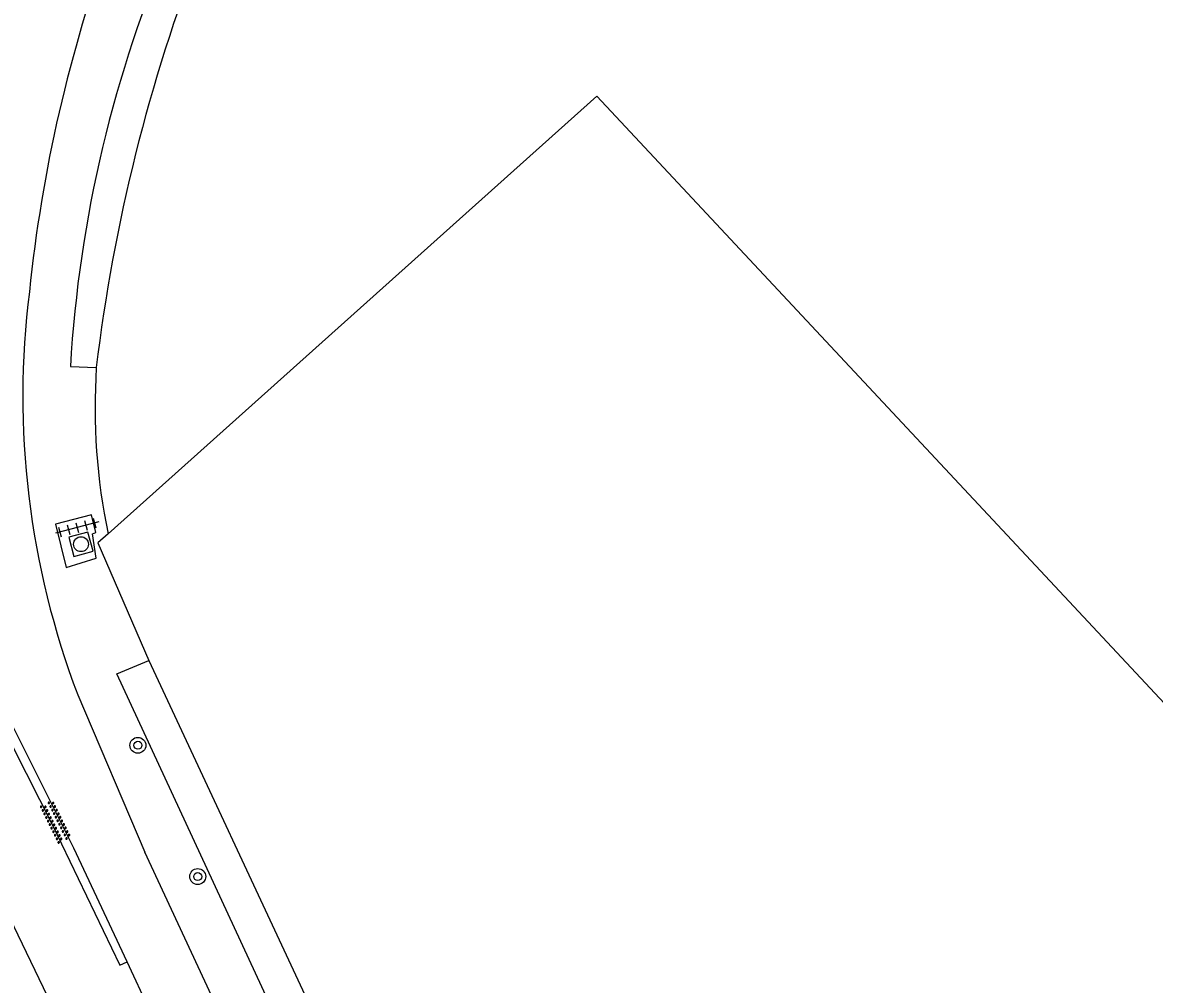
# Model space of a CAD drawing. Extents: x 124000 to 129000, y 395500 to 397503.
# Drawn here: x 126654.4 to 126711.4, y 397274.6 to 397323 of the extents above; entities that cross this region are included whole.
import ezdxf

# ---------------------------------------------------------------- set-up
doc = ezdxf.new("R2010")
doc.units = 0
for name, color, linetype in [('gg-afsc-draadraster', 7, 'Continuous'), ('gg-afsc-lijn draadraster', 7, 'Continuous'), ('gg-knt-verharding', 7, 'Continuous'), ('gg-kntw-bovenkant insteek waterloop', 7, 'Continuous'), ('gt-grn-groengrens', 7, 'Continuous'), ('gt-symb-boom', 7, 'Continuous'), ('gt-symb-overige verharding', 7, 'Continuous'), ('gt-symb-rioolschacht', 7, 'Continuous'), ('gt-symb-tegel verharding', 7, 'Continuous')]:
    doc.layers.add(name, color=color, linetype=linetype)

# ---------------------------------------------------------------- blocks, each defined once
blk = doc.blocks.new('gt0-BOOM')
at = {"layer": 'gt-symb-boom'}
for radius in [0.4, 0.2]:
    blk.add_circle((0, 0), radius, dxfattribs=at)
blk = doc.blocks.new('gt0-RS')
at = {"layer": 'gt-symb-rioolschacht'}
blk.add_lwpolyline([(-0.5, -0.5), (0.5, -0.5), (0.5, 0.5), (-0.5, 0.5)], close=True, dxfattribs=at)
blk.add_circle((0, 0), 0.375, dxfattribs=at)
blk = doc.blocks.new('gt0-TEG1')
at = {"layer": 'gt-symb-tegel verharding'}
for p, q in [((-1.125, 0), (1.125, 0)), ((-0.9, -0.25), (-0.9, 0.25)), ((-0.45, -0.25), (-0.45, 0.25)), ((0, -0.25), (0, 0.25)), ((0.45, -0.25), (0.45, 0.25)), ((0.9, -0.25), (0.9, 0.25))]:
    blk.add_line(p, q, dxfattribs=at)
blk = doc.blocks.new('gt0-OVH')
at = {"layer": 'gt-symb-overige verharding'}
for points in [[(-0.972, 0.298), (-0.967, 0.308), (-0.965, 0.319), (-0.966, 0.33), (-0.971, 0.34), (-0.978, 0.348), (-0.988, 0.353), (-0.999, 0.355), (-1.01, 0.354), (-1.02, 0.349), (-1.028, 0.342), (-1.033, 0.332), (-1.035, 0.321), (-1.034, 0.31), (-1.029, 0.3), (-1.022, 0.292), (-1.012, 0.287), (-1.001, 0.285), (-0.99, 0.286), (-0.98, 0.291)], [(-0.872, 0.106), (-0.867, 0.116), (-0.865, 0.126), (-0.866, 0.137), (-0.871, 0.147), (-0.878, 0.156), (-0.888, 0.161), (-0.899, 0.163), (-0.91, 0.162), (-0.92, 0.157), (-0.928, 0.15), (-0.933, 0.14), (-0.935, 0.129), (-0.934, 0.118), (-0.929, 0.108), (-0.922, 0.1), (-0.912, 0.095), (-0.901, 0.092), (-0.89, 0.094), (-0.88, 0.098)], [(-0.772, 0.298), (-0.767, 0.308), (-0.765, 0.319), (-0.766, 0.33), (-0.771, 0.34), (-0.778, 0.348), (-0.788, 0.353), (-0.799, 0.355), (-0.81, 0.354), (-0.82, 0.349), (-0.828, 0.342), (-0.833, 0.332), (-0.835, 0.321), (-0.834, 0.31), (-0.829, 0.3), (-0.822, 0.292), (-0.812, 0.287), (-0.801, 0.285), (-0.79, 0.286), (-0.78, 0.291)], [(-0.672, 0.106), (-0.667, 0.116), (-0.665, 0.126), (-0.666, 0.137), (-0.671, 0.147), (-0.678, 0.156), (-0.688, 0.161), (-0.699, 0.163), (-0.71, 0.162), (-0.72, 0.157), (-0.728, 0.15), (-0.733, 0.14), (-0.735, 0.129), (-0.734, 0.118), (-0.729, 0.108), (-0.722, 0.1), (-0.712, 0.095), (-0.701, 0.092), (-0.69, 0.094), (-0.68, 0.098)], [(-0.572, 0.298), (-0.567, 0.308), (-0.565, 0.319), (-0.566, 0.33), (-0.571, 0.34), (-0.578, 0.348), (-0.588, 0.353), (-0.599, 0.355), (-0.61, 0.354), (-0.62, 0.349), (-0.628, 0.342), (-0.633, 0.332), (-0.635, 0.321), (-0.634, 0.31), (-0.629, 0.3), (-0.622, 0.292), (-0.612, 0.287), (-0.601, 0.285), (-0.59, 0.286), (-0.58, 0.291)], [(-0.472, 0.106), (-0.467, 0.116), (-0.465, 0.126), (-0.466, 0.137), (-0.471, 0.147), (-0.478, 0.156), (-0.488, 0.161), (-0.499, 0.163), (-0.51, 0.162), (-0.52, 0.157), (-0.528, 0.15), (-0.533, 0.14), (-0.535, 0.129), (-0.534, 0.118), (-0.529, 0.108), (-0.522, 0.1), (-0.512, 0.095), (-0.501, 0.092), (-0.49, 0.094), (-0.48, 0.098)], [(-0.372, 0.298), (-0.367, 0.308), (-0.365, 0.319), (-0.366, 0.33), (-0.371, 0.34), (-0.378, 0.348), (-0.388, 0.353), (-0.399, 0.355), (-0.41, 0.354), (-0.42, 0.349), (-0.428, 0.342), (-0.433, 0.332), (-0.435, 0.321), (-0.434, 0.31), (-0.429, 0.3), (-0.422, 0.292), (-0.412, 0.287), (-0.401, 0.285), (-0.39, 0.286), (-0.38, 0.291)], [(-0.272, 0.106), (-0.267, 0.116), (-0.265, 0.126), (-0.266, 0.137), (-0.271, 0.147), (-0.278, 0.156), (-0.288, 0.161), (-0.299, 0.163), (-0.31, 0.162), (-0.32, 0.157), (-0.328, 0.15), (-0.333, 0.14), (-0.335, 0.129), (-0.334, 0.118), (-0.329, 0.108), (-0.322, 0.1), (-0.312, 0.095), (-0.301, 0.092), (-0.29, 0.094), (-0.28, 0.098)], [(-0.172, 0.298), (-0.167, 0.308), (-0.165, 0.319), (-0.166, 0.33), (-0.171, 0.34), (-0.178, 0.348), (-0.188, 0.353), (-0.199, 0.355), (-0.21, 0.354), (-0.22, 0.349), (-0.228, 0.342), (-0.233, 0.332), (-0.235, 0.321), (-0.234, 0.31), (-0.229, 0.3), (-0.222, 0.292), (-0.212, 0.287), (-0.201, 0.285), (-0.19, 0.286), (-0.18, 0.291)], [(-0.072, 0.106), (-0.067, 0.116), (-0.065, 0.126), (-0.066, 0.137), (-0.071, 0.147), (-0.078, 0.156), (-0.088, 0.161), (-0.099, 0.163), (-0.11, 0.162), (-0.12, 0.157), (-0.128, 0.15), (-0.133, 0.14), (-0.135, 0.129), (-0.134, 0.118), (-0.129, 0.108), (-0.122, 0.1), (-0.112, 0.095), (-0.101, 0.092), (-0.09, 0.094), (-0.08, 0.098)], [(0.028, 0.298), (0.033, 0.308), (0.035, 0.319), (0.034, 0.33), (0.029, 0.34), (0.022, 0.348), (0.012, 0.353), (0.001, 0.355), (-0.01, 0.354), (-0.02, 0.349), (-0.028, 0.342), (-0.033, 0.332), (-0.035, 0.321), (-0.034, 0.31), (-0.029, 0.3), (-0.022, 0.292), (-0.012, 0.287), (-0.001, 0.285), (0.01, 0.286), (0.02, 0.291)], [(0.128, 0.106), (0.133, 0.116), (0.135, 0.126), (0.134, 0.137), (0.129, 0.147), (0.122, 0.156), (0.112, 0.161), (0.101, 0.163), (0.09, 0.162), (0.08, 0.157), (0.072, 0.15), (0.067, 0.14), (0.065, 0.129), (0.066, 0.118), (0.071, 0.108), (0.078, 0.1), (0.088, 0.095), (0.099, 0.092), (0.11, 0.094), (0.12, 0.098)], [(0.228, 0.298), (0.233, 0.308), (0.235, 0.319), (0.234, 0.33), (0.229, 0.34), (0.222, 0.348), (0.212, 0.353), (0.201, 0.355), (0.19, 0.354), (0.18, 0.349), (0.172, 0.342), (0.167, 0.332), (0.165, 0.321), (0.166, 0.31), (0.171, 0.3), (0.178, 0.292), (0.188, 0.287), (0.199, 0.285), (0.21, 0.286), (0.22, 0.291)], [(0.328, 0.106), (0.333, 0.116), (0.335, 0.126), (0.334, 0.137), (0.329, 0.147), (0.322, 0.156), (0.312, 0.161), (0.301, 0.163), (0.29, 0.162), (0.28, 0.157), (0.272, 0.15), (0.267, 0.14), (0.265, 0.129), (0.266, 0.118), (0.271, 0.108), (0.278, 0.1), (0.288, 0.095), (0.299, 0.092), (0.31, 0.094), (0.32, 0.098)], [(0.428, 0.298), (0.433, 0.308), (0.435, 0.319), (0.434, 0.33), (0.429, 0.34), (0.422, 0.348), (0.412, 0.353), (0.401, 0.355), (0.39, 0.354), (0.38, 0.349), (0.372, 0.342), (0.367, 0.332), (0.365, 0.321), (0.366, 0.31), (0.371, 0.3), (0.378, 0.292), (0.388, 0.287), (0.399, 0.285), (0.41, 0.286), (0.42, 0.291)], [(0.528, 0.106), (0.533, 0.116), (0.535, 0.126), (0.534, 0.137), (0.529, 0.147), (0.522, 0.156), (0.512, 0.161), (0.501, 0.163), (0.49, 0.162), (0.48, 0.157), (0.472, 0.15), (0.467, 0.14), (0.465, 0.129), (0.466, 0.118), (0.471, 0.108), (0.478, 0.1), (0.488, 0.095), (0.499, 0.092), (0.51, 0.094), (0.52, 0.098)], [(0.628, 0.298), (0.633, 0.308), (0.635, 0.319), (0.634, 0.33), (0.629, 0.34), (0.622, 0.348), (0.612, 0.353), (0.601, 0.355), (0.59, 0.354), (0.58, 0.349), (0.572, 0.342), (0.567, 0.332), (0.565, 0.321), (0.566, 0.31), (0.571, 0.3), (0.578, 0.292), (0.588, 0.287), (0.599, 0.285), (0.61, 0.286), (0.62, 0.291)], [(0.728, 0.106), (0.733, 0.116), (0.735, 0.126), (0.734, 0.137), (0.729, 0.147), (0.722, 0.156), (0.712, 0.161), (0.701, 0.163), (0.69, 0.162), (0.68, 0.157), (0.672, 0.15), (0.667, 0.14), (0.665, 0.129), (0.666, 0.118), (0.671, 0.108), (0.678, 0.1), (0.688, 0.095), (0.699, 0.092), (0.71, 0.094), (0.72, 0.098)], [(0.828, 0.298), (0.833, 0.308), (0.835, 0.319), (0.834, 0.33), (0.829, 0.34), (0.822, 0.348), (0.812, 0.353), (0.801, 0.355), (0.79, 0.354), (0.78, 0.349), (0.772, 0.342), (0.767, 0.332), (0.765, 0.321), (0.766, 0.31), (0.771, 0.3), (0.778, 0.292), (0.788, 0.287), (0.799, 0.285), (0.81, 0.286), (0.82, 0.291)], [(0.928, 0.106), (0.933, 0.116), (0.935, 0.126), (0.934, 0.137), (0.929, 0.147), (0.922, 0.156), (0.912, 0.161), (0.901, 0.163), (0.89, 0.162), (0.88, 0.157), (0.872, 0.15), (0.867, 0.14), (0.865, 0.129), (0.866, 0.118), (0.871, 0.108), (0.878, 0.1), (0.888, 0.095), (0.899, 0.092), (0.91, 0.094), (0.92, 0.098)], [(1.028, 0.298), (1.033, 0.308), (1.035, 0.319), (1.034, 0.33), (1.029, 0.34), (1.022, 0.348), (1.012, 0.353), (1.001, 0.355), (0.99, 0.354), (0.98, 0.349), (0.972, 0.342), (0.967, 0.332), (0.965, 0.321), (0.966, 0.31), (0.971, 0.3), (0.978, 0.292), (0.988, 0.287), (0.999, 0.285), (1.01, 0.286), (1.02, 0.291)], [(-0.972, -0.142), (-0.967, -0.132), (-0.965, -0.121), (-0.966, -0.11), (-0.971, -0.1), (-0.978, -0.092), (-0.988, -0.087), (-0.999, -0.085), (-1.01, -0.086), (-1.02, -0.091), (-1.028, -0.098), (-1.033, -0.108), (-1.035, -0.119), (-1.034, -0.13), (-1.029, -0.14), (-1.022, -0.148), (-1.012, -0.153), (-1.001, -0.155), (-0.99, -0.154), (-0.98, -0.149)], [(-0.872, -0.334), (-0.867, -0.324), (-0.865, -0.314), (-0.866, -0.303), (-0.871, -0.293), (-0.878, -0.284), (-0.888, -0.279), (-0.899, -0.277), (-0.91, -0.278), (-0.92, -0.283), (-0.928, -0.29), (-0.933, -0.3), (-0.935, -0.311), (-0.934, -0.322), (-0.929, -0.332), (-0.922, -0.34), (-0.912, -0.345), (-0.901, -0.348), (-0.89, -0.346), (-0.88, -0.342)], [(-0.772, -0.142), (-0.767, -0.132), (-0.765, -0.121), (-0.766, -0.11), (-0.771, -0.1), (-0.778, -0.092), (-0.788, -0.087), (-0.799, -0.085), (-0.81, -0.086), (-0.82, -0.091), (-0.828, -0.098), (-0.833, -0.108), (-0.835, -0.119), (-0.834, -0.13), (-0.829, -0.14), (-0.822, -0.148), (-0.812, -0.153), (-0.801, -0.155), (-0.79, -0.154), (-0.78, -0.149)], [(-0.672, -0.334), (-0.667, -0.324), (-0.665, -0.314), (-0.666, -0.303), (-0.671, -0.293), (-0.678, -0.284), (-0.688, -0.279), (-0.699, -0.277), (-0.71, -0.278), (-0.72, -0.283), (-0.728, -0.29), (-0.733, -0.3), (-0.735, -0.311), (-0.734, -0.322), (-0.729, -0.332), (-0.722, -0.34), (-0.712, -0.345), (-0.701, -0.348), (-0.69, -0.346), (-0.68, -0.342)], [(-0.572, -0.142), (-0.567, -0.132), (-0.565, -0.121), (-0.566, -0.11), (-0.571, -0.1), (-0.578, -0.092), (-0.588, -0.087), (-0.599, -0.085), (-0.61, -0.086), (-0.62, -0.091), (-0.628, -0.098), (-0.633, -0.108), (-0.635, -0.119), (-0.634, -0.13), (-0.629, -0.14), (-0.622, -0.148), (-0.612, -0.153), (-0.601, -0.155), (-0.59, -0.154), (-0.58, -0.149)], [(-0.472, -0.334), (-0.467, -0.324), (-0.465, -0.314), (-0.466, -0.303), (-0.471, -0.293), (-0.478, -0.284), (-0.488, -0.279), (-0.499, -0.277), (-0.51, -0.278), (-0.52, -0.283), (-0.528, -0.29), (-0.533, -0.3), (-0.535, -0.311), (-0.534, -0.322), (-0.529, -0.332), (-0.522, -0.34), (-0.512, -0.345), (-0.501, -0.348), (-0.49, -0.346), (-0.48, -0.342)], [(-0.372, -0.142), (-0.367, -0.132), (-0.365, -0.121), (-0.366, -0.11), (-0.371, -0.1), (-0.378, -0.092), (-0.388, -0.087), (-0.399, -0.085), (-0.41, -0.086), (-0.42, -0.091), (-0.428, -0.098), (-0.433, -0.108), (-0.435, -0.119), (-0.434, -0.13), (-0.429, -0.14), (-0.422, -0.148), (-0.412, -0.153), (-0.401, -0.155), (-0.39, -0.154), (-0.38, -0.149)], [(-0.272, -0.334), (-0.267, -0.324), (-0.265, -0.314), (-0.266, -0.303), (-0.271, -0.293), (-0.278, -0.284), (-0.288, -0.279), (-0.299, -0.277), (-0.31, -0.278), (-0.32, -0.283), (-0.328, -0.29), (-0.333, -0.3), (-0.335, -0.311), (-0.334, -0.322), (-0.329, -0.332), (-0.322, -0.34), (-0.312, -0.345), (-0.301, -0.348), (-0.29, -0.346), (-0.28, -0.342)], [(-0.172, -0.142), (-0.167, -0.132), (-0.165, -0.121), (-0.166, -0.11), (-0.171, -0.1), (-0.178, -0.092), (-0.188, -0.087), (-0.199, -0.085), (-0.21, -0.086), (-0.22, -0.091), (-0.228, -0.098), (-0.233, -0.108), (-0.235, -0.119), (-0.234, -0.13), (-0.229, -0.14), (-0.222, -0.148), (-0.212, -0.153), (-0.201, -0.155), (-0.19, -0.154), (-0.18, -0.149)], [(-0.072, -0.334), (-0.067, -0.324), (-0.065, -0.314), (-0.066, -0.303), (-0.071, -0.293), (-0.078, -0.284), (-0.088, -0.279), (-0.099, -0.277), (-0.11, -0.278), (-0.12, -0.283), (-0.128, -0.29), (-0.133, -0.3), (-0.135, -0.311), (-0.134, -0.322), (-0.129, -0.332), (-0.122, -0.34), (-0.112, -0.345), (-0.101, -0.348), (-0.09, -0.346), (-0.08, -0.342)], [(0.028, -0.142), (0.033, -0.132), (0.035, -0.121), (0.034, -0.11), (0.029, -0.1), (0.022, -0.092), (0.012, -0.087), (0.001, -0.085), (-0.01, -0.086), (-0.02, -0.091), (-0.028, -0.098), (-0.033, -0.108), (-0.035, -0.119), (-0.034, -0.13), (-0.029, -0.14), (-0.022, -0.148), (-0.012, -0.153), (-0.001, -0.155), (0.01, -0.154), (0.02, -0.149)], [(0.128, -0.334), (0.133, -0.324), (0.135, -0.314), (0.134, -0.303), (0.129, -0.293), (0.122, -0.284), (0.112, -0.279), (0.101, -0.277), (0.09, -0.278), (0.08, -0.283), (0.072, -0.29), (0.067, -0.3), (0.065, -0.311), (0.066, -0.322), (0.071, -0.332), (0.078, -0.34), (0.088, -0.345), (0.099, -0.348), (0.11, -0.346), (0.12, -0.342)], [(0.228, -0.142), (0.233, -0.132), (0.235, -0.121), (0.234, -0.11), (0.229, -0.1), (0.222, -0.092), (0.212, -0.087), (0.201, -0.085), (0.19, -0.086), (0.18, -0.091), (0.172, -0.098), (0.167, -0.108), (0.165, -0.119), (0.166, -0.13), (0.171, -0.14), (0.178, -0.148), (0.188, -0.153), (0.199, -0.155), (0.21, -0.154), (0.22, -0.149)], [(0.328, -0.334), (0.333, -0.324), (0.335, -0.314), (0.334, -0.303), (0.329, -0.293), (0.322, -0.284), (0.312, -0.279), (0.301, -0.277), (0.29, -0.278), (0.28, -0.283), (0.272, -0.29), (0.267, -0.3), (0.265, -0.311), (0.266, -0.322), (0.271, -0.332), (0.278, -0.34), (0.288, -0.345), (0.299, -0.348), (0.31, -0.346), (0.32, -0.342)], [(0.428, -0.142), (0.433, -0.132), (0.435, -0.121), (0.434, -0.11), (0.429, -0.1), (0.422, -0.092), (0.412, -0.087), (0.401, -0.085), (0.39, -0.086), (0.38, -0.091), (0.372, -0.098), (0.367, -0.108), (0.365, -0.119), (0.366, -0.13), (0.371, -0.14), (0.378, -0.148), (0.388, -0.153), (0.399, -0.155), (0.41, -0.154), (0.42, -0.149)], [(0.528, -0.334), (0.533, -0.324), (0.535, -0.314), (0.534, -0.303), (0.529, -0.293), (0.522, -0.284), (0.512, -0.279), (0.501, -0.277), (0.49, -0.278), (0.48, -0.283), (0.472, -0.29), (0.467, -0.3), (0.465, -0.311), (0.466, -0.322), (0.471, -0.332), (0.478, -0.34), (0.488, -0.345), (0.499, -0.348), (0.51, -0.346), (0.52, -0.342)], [(0.628, -0.142), (0.633, -0.132), (0.635, -0.121), (0.634, -0.11), (0.629, -0.1), (0.622, -0.092), (0.612, -0.087), (0.601, -0.085), (0.59, -0.086), (0.58, -0.091), (0.572, -0.098), (0.567, -0.108), (0.565, -0.119), (0.566, -0.13), (0.571, -0.14), (0.578, -0.148), (0.588, -0.153), (0.599, -0.155), (0.61, -0.154), (0.62, -0.149)], [(0.728, -0.334), (0.733, -0.324), (0.735, -0.314), (0.734, -0.303), (0.729, -0.293), (0.722, -0.284), (0.712, -0.279), (0.701, -0.277), (0.69, -0.278), (0.68, -0.283), (0.672, -0.29), (0.667, -0.3), (0.665, -0.311), (0.666, -0.322), (0.671, -0.332), (0.678, -0.34), (0.688, -0.345), (0.699, -0.348), (0.71, -0.346), (0.72, -0.342)], [(0.828, -0.142), (0.833, -0.132), (0.835, -0.121), (0.834, -0.11), (0.829, -0.1), (0.822, -0.092), (0.812, -0.087), (0.801, -0.085), (0.79, -0.086), (0.78, -0.091), (0.772, -0.098), (0.767, -0.108), (0.765, -0.119), (0.766, -0.13), (0.771, -0.14), (0.778, -0.148), (0.788, -0.153), (0.799, -0.155), (0.81, -0.154), (0.82, -0.149)], [(0.928, -0.334), (0.933, -0.324), (0.935, -0.314), (0.934, -0.303), (0.929, -0.293), (0.922, -0.284), (0.912, -0.279), (0.901, -0.277), (0.89, -0.278), (0.88, -0.283), (0.872, -0.29), (0.867, -0.3), (0.865, -0.311), (0.866, -0.322), (0.871, -0.332), (0.878, -0.34), (0.888, -0.345), (0.899, -0.348), (0.91, -0.346), (0.92, -0.342)], [(1.028, -0.142), (1.033, -0.132), (1.035, -0.121), (1.034, -0.11), (1.029, -0.1), (1.022, -0.092), (1.012, -0.087), (1.001, -0.085), (0.99, -0.086), (0.98, -0.091), (0.972, -0.098), (0.967, -0.108), (0.965, -0.119), (0.966, -0.13), (0.971, -0.14), (0.978, -0.148), (0.988, -0.153), (0.999, -0.155), (1.01, -0.154), (1.02, -0.149)]]:
    blk.add_lwpolyline(points, close=True, dxfattribs=at)

msp = doc.modelspace()

# ---------------------------------------------------------------- linework, layer by layer
at = {"layer": 'gg-afsc-draadraster'}
for points in [[(126714.224, 397174.038), (126771.127, 397225.347), (126735.22, 397263.764), (126683.329, 397319.282), (126658.708, 397297.24)], [(126658.708, 397297.24), (126658.195, 397296.781), (126660.761, 397290.865)]]:
    msp.add_lwpolyline(points, dxfattribs=at)
at = {"layer": 'gg-afsc-lijn draadraster'}
msp.add_lwpolyline([(126714.224, 397174.038), (126771.127, 397225.347), (126735.22, 397263.764), (126683.329, 397319.282), (126658.708, 397297.24)], dxfattribs=at)
at = {"layer": 'gg-knt-verharding'}
for p, q in [((126657.179, 397289.138), (126660.561, 397281.209)), ((126678.204, 397243.361), (126660.561, 397281.209)), ((126678.419, 397235.69), (126659.661, 397275.693))]:
    msp.add_line(p, q, dxfattribs=at)
for points in [[(126656.599, 397295.547), (126658.098, 397296.017), (126657.92, 397297.249), (126658.085, 397297.313), (126657.874, 397298.195), (126656.055, 397297.727), (126656.599, 397295.547)], [(126652.957, 397289.427), (126652.514, 397289.227), (126655.933, 397282.497), (126659.29, 397275.523), (126659.661, 397275.693)], [(126659.661, 397275.693), (126656.979, 397281.412), (126652.957, 397289.427)]]:
    msp.add_lwpolyline(points, dxfattribs=at)
for centre, radius, start, end in [((126728.465, 397301.851), 74.112, 159.9448, 174.12746), ((126696.611, 397304.167), 42.199, 172.8301, 200.8637)]:
    msp.add_arc(centre, radius, start, end, dxfattribs=at)
at = {"layer": 'gg-kntw-bovenkant insteek waterloop'}
for p, q in [((126656.805, 397305.666), (126658.112, 397305.611)), ((126660.761, 397290.865), (126682.205, 397244.924))]:
    msp.add_line(p, q, dxfattribs=at)
msp.add_lwpolyline([(126682.205, 397244.924), (126680.514, 397244.063), (126659.142, 397290.185), (126660.761, 397290.865)], dxfattribs=at)
for centre, radius, start, end in [((126721.01, 397301.857), 64.318, 156.71235, 176.60491), ((126744.825, 397295.221), 87.334, 158.79476, 173.16709)]:
    msp.add_arc(centre, radius, start, end, dxfattribs=at)
at = {"layer": 'gt-grn-groengrens'}
msp.add_lwpolyline([(126646.955, 397292.658), (126649.498, 397286.715), (126664.951, 397254.606)], dxfattribs=at)
msp.add_arc((126689.532, 397303.641), 31.482, 176.413, 191.7319, dxfattribs=at)

# ---------------------------------------------------------------- block references
at = {"layer": 'gt-symb-boom'}
for p in [(126660.207, 397286.592), (126663.221, 397279.981)]:
    msp.add_blockref('gt0-BOOM', p, dxfattribs=at)
at = {"layer": 'gt-symb-overige verharding', "rotation": 116.36005820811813}
msp.add_blockref('gt0-OVH', (126656.059, 397282.739), dxfattribs=at)
at = {"layer": 'gt-symb-rioolschacht', "rotation": 105.06423394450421}
msp.add_blockref('gt0-RS', (126657.34, 397296.72), dxfattribs=at)
at = {"layer": 'gt-symb-tegel verharding', "rotation": -165.57446821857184}
msp.add_blockref('gt0-TEG1', (126657.149, 397297.558), dxfattribs=at)

doc.saveas('drawing.dxf')
